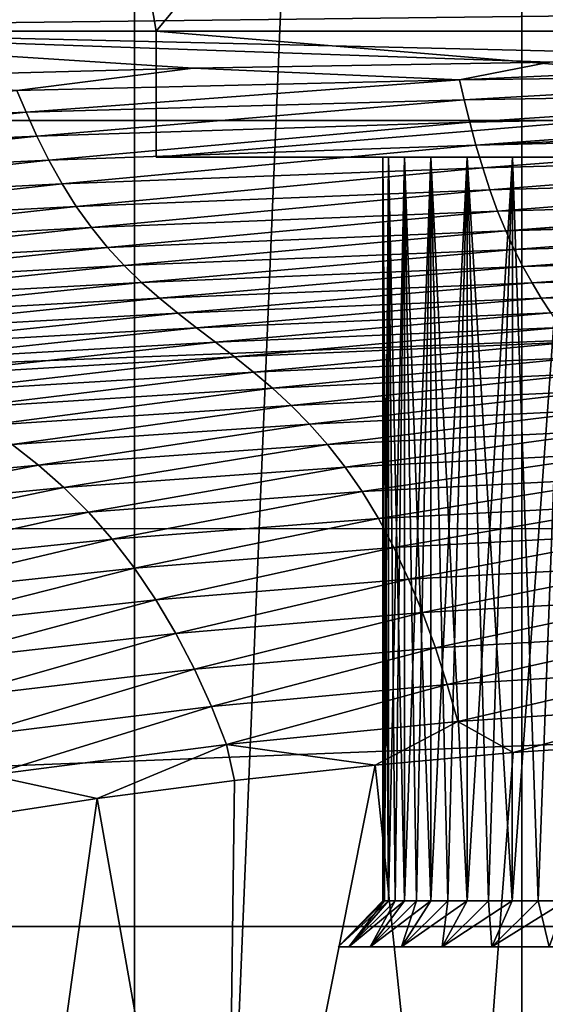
# Model space of a CAD drawing. Header units: metres. Extents: x -104 to 104, y -68 to 90.
# Tile 521 of 656: x -3.54 to -1.46, y 35.88 to 39.78. Entities that reach past the tile are written whole.
import ezdxf

# ---------------------------------------------------------------- set-up
doc = ezdxf.new("R2010")
doc.units = ezdxf.units.M
doc.layers.add('solid_FIT-BATH-153_SW0002', color=7, linetype='CONTINUOUS')

msp = doc.modelspace()

# ---------------------------------------------------------------- linework, layer by layer
at = {"layer": 'solid_FIT-BATH-153_SW0002'}
for points in [[(-1.54966, 25.600069, 37.479431), (0, 63.035889, 37.479431), (0, 25.535889, 37.479431)], [(-1.54966, 62.971706, 37.479431), (0, 63.035889, 37.479431), (-1.54966, 25.600069, 37.479431)], [(-1.54966, 62.971706, 37.479431), (-1.54966, 25.600069, 37.479431), (-3.085949, 25.791658, 37.479431)], [(-1.54966, 62.971706, 37.479431), (-3.085949, 25.791658, 37.479431), (-3.085949, 62.780117, 37.479431)], [(-3.085949, 62.780117, 37.479431), (-3.085949, 25.791658, 37.479431), (-4.602447, 26.109547, 37.479431)], [(-3.085949, 62.780117, 37.479431), (-4.602447, 26.109547, 37.479431), (-4.602447, 62.462227, 37.479431)], [(-2.862983, 61.042995, -6.203498), (9.643651, 30.285889, -6.203498), (-1.43812, 61.224911, -6.203498)], [(-4.268853, 60.741177, -6.203498), (9.643651, 30.285889, -6.203498), (-2.862983, 61.042995, -6.203498)], [(-5.645058, 60.321228, -6.203498), (9.643651, 30.285889, -6.203498), (-4.268853, 60.741177, -6.203498)], [(-6, 54.285889, -6.203498), (9.643651, 30.285889, -6.203498), (-5.645058, 60.321228, -6.203498)], [(-6, 54.285889, -6.203498), (-6.025815, 53.89344, -6.203498), (9.643651, 30.285889, -6.203498)], [(-6.025815, 53.89344, -6.203498), (-6.102284, 53.509499, -6.203498), (9.643651, 30.285889, -6.203498)], [(-6.102284, 53.509499, -6.203498), (-6.228316, 53.137989, -6.203498), (9.643651, 30.285889, -6.203498)], [(-6.228316, 53.137989, -6.203498), (-6.40215, 52.785545, -6.203498), (9.643651, 30.285889, -6.203498)], [(-6.40215, 52.785545, -6.203498), (-6.620113, 52.459511, -6.203498), (9.643651, 30.285889, -6.203498)], [(-6.620113, 52.459511, -6.203498), (-6.878578, 52.164734, -6.203498), (9.643651, 30.285889, -6.203498)], [(-6.878578, 52.164734, -6.203498), (-7.173885, 51.905701, -6.203498), (9.643651, 30.285889, -6.203498)], [(-7.173885, 51.905701, -6.203498), (-7.500308, 51.68771, -6.203498), (9.643651, 30.285889, -6.203498)], [(-7.500308, 51.68771, -6.203498), (-7.851867, 51.514362, -6.203498), (9.643651, 30.285889, -6.203498)], [(-7.851867, 51.514362, -6.203498), (-8.223395, 51.388157, -6.203498), (9.643651, 30.285889, -6.203498)], [(-8.223395, 51.388157, -6.203498), (-8.608751, 51.311546, -6.203498), (9.643651, 30.285889, -6.203498)], [(-9.391253, 51.311546, -6.203498), (-9.643651, 30.285889, -6.203498), (9.643651, 30.285889, -6.203498)], [(-9.000002, 51.285969, -6.203498), (-9.391253, 51.311546, -6.203498), (9.643651, 30.285889, -6.203498)], [(-8.608751, 51.311546, -6.203498), (-9.000002, 51.285969, -6.203498), (9.643651, 30.285889, -6.203498)], [(4.55, 48.835888, 50.796501), (-4.55, 39.735889, 50.796501), (-3, 39.735889, 50.796501)], [(-4.55, 48.835888, 50.796501), (-4.55, 39.735889, 50.796501), (4.55, 48.835888, 50.796501)], [(-4.55, 48.835888, 69.796501), (-3, 39.735889, 69.796501), (-4.55, 39.735889, 69.796501)], [(-4.55, 48.835888, 69.796501), (3, 39.735889, 69.796501), (-3, 39.735889, 69.796501)], [(-4.55, 48.835888, 69.796501), (4.55, 39.735889, 69.796501), (3, 39.735889, 69.796501)], [(-4.55, 48.835888, 69.796501), (4.55, 48.835888, 69.796501), (4.55, 39.735889, 69.796501)], [(4.55, 48.835888, 50.796501), (-3, 39.735889, 50.796501), (3, 39.735889, 50.796501)], [(-20.881931, 39.382076, 72.796501), (21.201727, 41.032112, 72.796501), (-21.201733, 41.03215, 72.796501)], [(-20.881931, 39.382076, 72.796501), (20.881918, 39.382015, 72.796501), (21.201727, 41.032112, 72.796501)], [(0, 39.813683, -21.663218), (-5.332838, 39.749645, -21.611916), (-5.332838, 40.003502, -21.737865)], [(0, 39.813683, -21.663218), (0, 39.623611, -21.558186), (-5.332838, 39.749645, -21.611916)], [(-5.332838, 39.749645, -21.611916), (0, 39.623611, -21.558186), (-1.439012, 39.613415, -21.550802)], [(-5.332838, 39.749645, -21.611916), (-1.439012, 39.613415, -21.550802), (-2.852156, 39.589607, -21.532602)], [(-5.332838, 39.749645, -21.611916), (-2.852156, 39.589607, -21.532602), (-4.239432, 39.55238, -21.503368)], [(-4.55, 39.735889, 69.796501), (-3, 39.735889, 50.796501), (-4.55, 39.735889, 50.796501)], [(-4.55, 39.735889, 69.796501), (-3, 39.735889, 69.796501), (-3, 39.735889, 50.796501)], [(-3, 39.235889, 50.796501), (-3, 39.735889, 50.796501), (-3, 39.735889, 69.796501)], [(-3, 39.235889, 50.796501), (3, 39.735889, 50.796501), (-3, 39.735889, 50.796501)], [(3, 39.235889, 69.796501), (-3, 39.735889, 69.796501), (3, 39.735889, 69.796501)], [(3, 39.235889, 69.796501), (-3, 39.235889, 69.796501), (-3, 39.735889, 69.796501)], [(-3, 39.235889, 50.796501), (-3, 39.735889, 69.796501), (-3, 39.235889, 69.796501)], [(-3, 39.235889, 50.796501), (3, 39.235889, 50.796501), (3, 39.735889, 50.796501)], [(-1.796933, 39.542873, -21.507715), (-1.439012, 39.613415, -21.550802), (0, 39.623611, -21.558186)], [(0.000003, 39.565395, -21.523188), (-1.796933, 39.542873, -21.507715), (0, 39.623611, -21.558186)], [(-3.551753, 39.500713, -21.475426), (-4.239432, 39.55238, -21.503368), (-2.852156, 39.589607, -21.532602)], [(-1.796933, 39.542873, -21.507715), (-3.551753, 39.500713, -21.475426), (-2.852156, 39.589607, -21.532602)], [(-1.796933, 39.542873, -21.507715), (-2.852156, 39.589607, -21.532602), (-1.439012, 39.613415, -21.550802)], [(-3.514789, 39.414722, -21.421591), (-3.551753, 39.500713, -21.475426), (-1.796933, 39.542873, -21.507715)], [(-1.777626, 39.463608, -21.458733), (-3.514789, 39.414722, -21.421591), (-1.796933, 39.542873, -21.507715)], [(-1.777626, 39.463608, -21.458733), (-1.796933, 39.542873, -21.507715), (0.000003, 39.565395, -21.523188)], [(-1.777626, 39.463608, -21.458733), (0.000003, 39.565395, -21.523188), (0.000009, 39.493256, -21.478821)], [(-3.514789, 39.414722, -21.421591), (-5.214691, 39.345402, -21.364815), (-3.551753, 39.500713, -21.475426)], [(-3.47238, 39.320271, -21.36167), (-3.514789, 39.414722, -21.421591), (-1.777626, 39.463608, -21.458733)], [(-1.755709, 39.375538, -21.403427), (-3.47238, 39.320271, -21.36167), (-1.777626, 39.463608, -21.458733)], [(-1.755709, 39.375538, -21.403427), (-1.777626, 39.463608, -21.458733), (0.000009, 39.493256, -21.478821)], [(-1.755709, 39.375538, -21.403427), (0.000009, 39.493256, -21.478821), (0.000022, 39.411591, -21.42775)], [(-20.43391, 37.762463, 72.796501), (20.881918, 39.382015, 72.796501), (-20.881931, 39.382076, 72.796501)], [(-20.43391, 37.762463, 72.796501), (20.433884, 37.762379, 72.796501), (20.881918, 39.382015, 72.796501)], [(-5.153484, 39.245075, -21.299896), (-5.214691, 39.345402, -21.364815), (-3.514789, 39.414722, -21.421591)], [(-3.47238, 39.320271, -21.36167), (-5.153484, 39.245075, -21.299896), (-3.514789, 39.414722, -21.421591)], [(-1.731337, 39.284447, -21.345358), (-1.755709, 39.375538, -21.403427), (0.000022, 39.411591, -21.42775)], [(-1.731337, 39.284447, -21.345358), (0.000022, 39.411591, -21.42775), (0.000034, 39.362778, -21.396862)], [(-3.424899, 39.224239, -21.299929), (-3.47238, 39.320271, -21.36167), (-1.755709, 39.375538, -21.403427)], [(-1.731337, 39.284447, -21.345358), (-3.424899, 39.224239, -21.299929), (-1.755709, 39.375538, -21.403427)], [(0.000046, 39.325523, -21.373104), (-1.731337, 39.284447, -21.345358), (0.000034, 39.362778, -21.396862)], [(-5.084615, 39.144573, -21.234165), (-5.153484, 39.245075, -21.299896), (-3.47238, 39.320271, -21.36167)], [(-3.424899, 39.224239, -21.299929), (-5.084615, 39.144573, -21.234165), (-3.47238, 39.320271, -21.36167)], [(-1.704697, 39.194267, -21.287096), (-1.731337, 39.284447, -21.345358), (0.000046, 39.325523, -21.373104)], [(-1.704697, 39.194267, -21.287096), (0.000046, 39.325523, -21.373104), (0.000083, 39.238937, -21.31735)], [(-3.372752, 39.130836, -21.239183), (-3.424899, 39.224239, -21.299929), (-1.731337, 39.284447, -21.345358)], [(-1.704697, 39.194267, -21.287096), (-3.372752, 39.130836, -21.239183), (-1.731337, 39.284447, -21.345358)], [(2.014853, 39.235889, 54.388184), (-3, 39.235889, 69.796501), (3, 39.235889, 69.796501)], [(0.299656, 39.235889, 55.874977), (0, 39.235889, 55.896503), (-3, 39.235889, 69.796501)], [(-0.299663, 39.235889, 55.874977), (-3, 39.235889, 69.796501), (0, 39.235889, 55.896503)], [(1.910313, 39.235889, 54.668625), (-3, 39.235889, 69.796501), (2.014853, 39.235889, 54.388184)], [(1.766599, 39.235889, 54.931889), (-3, 39.235889, 69.796501), (1.910313, 39.235889, 54.668625)], [(1.586957, 39.235889, 55.171741), (-3, 39.235889, 69.796501), (1.766599, 39.235889, 54.931889)], [(1.375249, 39.235889, 55.38345), (-3, 39.235889, 69.796501), (1.586957, 39.235889, 55.171741)], [(1.135379, 39.235889, 55.563107), (-3, 39.235889, 69.796501), (1.375249, 39.235889, 55.38345)], [(0.872111, 39.235889, 55.706821), (-3, 39.235889, 69.796501), (1.135379, 39.235889, 55.563107)], [(0.591664, 39.235889, 55.811359), (-3, 39.235889, 69.796501), (0.872111, 39.235889, 55.706821)], [(0.299656, 39.235889, 55.874977), (-3, 39.235889, 69.796501), (0.591664, 39.235889, 55.811359)], [(-0.591677, 39.235889, 55.811356), (-3, 39.235889, 69.796501), (-0.299663, 39.235889, 55.874977)], [(-0.872132, 39.235889, 55.70681), (-3, 39.235889, 69.796501), (-0.591677, 39.235889, 55.811356)], [(-1.135412, 39.235889, 55.563084), (-3, 39.235889, 69.796501), (-0.872132, 39.235889, 55.70681)], [(-1.375316, 39.235889, 55.383392), (-3, 39.235889, 69.796501), (-1.135412, 39.235889, 55.563084)], [(-1.587029, 39.235889, 55.171665), (-3, 39.235889, 69.796501), (-1.375316, 39.235889, 55.383392)], [(-1.766646, 39.235889, 54.931816), (-3, 39.235889, 69.796501), (-1.587029, 39.235889, 55.171665)], [(-1.910345, 39.235889, 54.668556), (-3, 39.235889, 69.796501), (-1.766646, 39.235889, 54.931816)], [(-2.014876, 39.235889, 54.388103), (-3, 39.235889, 69.796501), (-1.910345, 39.235889, 54.668556)], [(-2.078531, 39.235889, 54.095654), (-3, 39.235889, 69.796501), (-2.014876, 39.235889, 54.388103)], [(-2.1, 39.235889, 53.796432), (-3, 39.235889, 69.796501), (-2.078531, 39.235889, 54.095654)], [(-3, 39.235889, 50.796501), (-3, 39.235889, 69.796501), (-2.1, 39.235889, 53.796432)], [(-3, 39.235889, 50.796501), (-0.591664, 39.235889, 51.781643), (3, 39.235889, 50.796501)], [(-3, 39.235889, 50.796501), (-2.1, 39.235889, 53.796432), (-2.078517, 39.235889, 53.497242)], [(-3, 39.235889, 50.796501), (-2.078517, 39.235889, 53.497242), (-2.014853, 39.235889, 53.204819)], [(-3, 39.235889, 50.796501), (-2.014853, 39.235889, 53.204819), (-1.910313, 39.235889, 52.924377)], [(-3, 39.235889, 50.796501), (-1.910313, 39.235889, 52.924377), (-1.766599, 39.235889, 52.661114)], [(-3, 39.235889, 50.796501), (-1.766599, 39.235889, 52.661114), (-1.586957, 39.235889, 52.421261)], [(-3, 39.235889, 50.796501), (-1.586957, 39.235889, 52.421261), (-1.375249, 39.235889, 52.209553)], [(-3, 39.235889, 50.796501), (-1.375249, 39.235889, 52.209553), (-1.135379, 39.235889, 52.029896)], [(-3, 39.235889, 50.796501), (-1.135379, 39.235889, 52.029896), (-0.872111, 39.235889, 51.886181)], [(-3, 39.235889, 50.796501), (-0.872111, 39.235889, 51.886181), (-0.591664, 39.235889, 51.781643)], [(-2.1, 39.235889, 53.796432), (-2.094645, 36.285889, 53.646626), (-2.078607, 36.285889, 53.497513)], [(-2.078517, 39.235889, 53.497242), (-2.1, 39.235889, 53.796432), (-2.078607, 36.285889, 53.497513)], [(-2.1, 39.235889, 53.796432), (-2.1, 36.285889, 53.796501), (-2.094645, 36.285889, 53.646626)], [(-2.078531, 39.235889, 54.095654), (-2.094645, 36.285889, 53.946381), (-2.1, 36.285889, 53.796501)], [(-2.1, 39.235889, 53.796432), (-2.078531, 39.235889, 54.095654), (-2.1, 36.285889, 53.796501)], [(-2.078531, 39.235889, 54.095654), (-2.078607, 36.285889, 54.09549), (-2.094645, 36.285889, 53.946381)], [(-2.078517, 39.235889, 53.497242), (-2.078607, 36.285889, 53.497513), (-2.051978, 36.285889, 53.349972)], [(-2.014876, 39.235889, 54.388103), (-2.051978, 36.285889, 54.243031), (-2.078607, 36.285889, 54.09549)], [(-2.078531, 39.235889, 54.095654), (-2.014876, 39.235889, 54.388103), (-2.078607, 36.285889, 54.09549)], [(-2.078517, 39.235889, 53.497242), (-2.051978, 36.285889, 53.349972), (-2.014907, 36.285889, 53.204765)], [(-2.014853, 39.235889, 53.204819), (-2.078517, 39.235889, 53.497242), (-2.014907, 36.285889, 53.204765)], [(-2.014876, 39.235889, 54.388103), (-2.014907, 36.285889, 54.388237), (-2.051978, 36.285889, 54.243031)], [(-2.014853, 39.235889, 53.204819), (-2.014907, 36.285889, 53.204765), (-1.967584, 36.285889, 53.062599)], [(-1.910345, 39.235889, 54.668556), (-1.967584, 36.285889, 54.530407), (-2.014907, 36.285889, 54.388237)], [(-2.014876, 39.235889, 54.388103), (-1.910345, 39.235889, 54.668556), (-2.014907, 36.285889, 54.388237)], [(-2.014853, 39.235889, 53.204819), (-1.967584, 36.285889, 53.062599), (-1.91024, 36.285889, 52.924156)], [(-1.910313, 39.235889, 52.924377), (-2.014853, 39.235889, 53.204819), (-1.91024, 36.285889, 52.924156)], [(-1.910345, 39.235889, 54.668556), (-1.91024, 36.285889, 54.668846), (-1.967584, 36.285889, 54.530407)], [(-1.910345, 39.235889, 54.668556), (-1.766646, 39.235889, 54.931816), (-1.91024, 36.285889, 54.668846)], [(-1.910313, 39.235889, 52.924377), (-1.843174, 36.285889, 52.790165), (-1.766711, 36.285889, 52.661278)], [(-1.766599, 39.235889, 52.661114), (-1.910313, 39.235889, 52.924377), (-1.766711, 36.285889, 52.661278)], [(-1.910313, 39.235889, 52.924377), (-1.91024, 36.285889, 52.924156), (-1.843174, 36.285889, 52.790165)], [(-1.766646, 39.235889, 54.931816), (-1.843174, 36.285889, 54.802837), (-1.91024, 36.285889, 54.668846)], [(-1.766646, 39.235889, 54.931816), (-1.766711, 36.285889, 54.931725), (-1.843174, 36.285889, 54.802837)], [(-1.766599, 39.235889, 52.661114), (-1.766711, 36.285889, 52.661278), (-1.681213, 36.285889, 52.53812)], [(-1.587029, 39.235889, 55.171665), (-1.681213, 36.285889, 55.054882), (-1.766711, 36.285889, 54.931725)], [(-1.766646, 39.235889, 54.931816), (-1.587029, 39.235889, 55.171665), (-1.766711, 36.285889, 54.931725)], [(-1.766599, 39.235889, 52.661114), (-1.681213, 36.285889, 52.53812), (-1.587117, 36.285889, 52.421345)], [(-1.586957, 39.235889, 52.421261), (-1.766599, 39.235889, 52.661114), (-1.587117, 36.285889, 52.421345)], [(-1.676043, 39.106529, -21.2299), (-1.704697, 39.194267, -21.287096), (0.000083, 39.238937, -21.31735)], [(-1.587029, 39.235889, 55.171665), (-1.587117, 36.285889, 55.171658), (-1.681213, 36.285889, 55.054882)], [(-1.676043, 39.106529, -21.2299), (0.000083, 39.238937, -21.31735), (0.000134, 39.152962, -21.261425)], [(-1.586957, 39.235889, 52.421261), (-1.587117, 36.285889, 52.421345), (-1.484924, 36.285889, 52.311577)], [(-1.375316, 39.235889, 55.383392), (-1.484924, 36.285889, 55.281425), (-1.587117, 36.285889, 55.171658)], [(-1.587029, 39.235889, 55.171665), (-1.375316, 39.235889, 55.383392), (-1.587117, 36.285889, 55.171658)], [(-1.375249, 39.235889, 52.209553), (-1.586957, 39.235889, 52.421261), (-1.484924, 36.285889, 52.311577)], [(-1.375249, 39.235889, 52.209553), (-1.484924, 36.285889, 52.311577), (-1.375158, 36.285889, 52.209385)], [(-1.375316, 39.235889, 55.383392), (-1.375158, 36.285889, 55.383617), (-1.484924, 36.285889, 55.281425)], [(-5.008708, 39.048328, -21.170637), (-5.084615, 39.144573, -21.234165), (-3.424899, 39.224239, -21.299929)], [(-3.372752, 39.130836, -21.239183), (-5.008708, 39.048328, -21.170637), (-3.424899, 39.224239, -21.299929)], [(-3.316409, 39.041313, -21.180578), (-3.372752, 39.130836, -21.239183), (-1.704697, 39.194267, -21.287096)], [(-1.676043, 39.106529, -21.2299), (-3.316409, 39.041313, -21.180578), (-1.704697, 39.194267, -21.287096)], [(-1.645569, 39.022644, -21.174963), (-1.676043, 39.106529, -21.2299), (0.000134, 39.152962, -21.261425)], [(-1.645569, 39.022644, -21.174963), (0.000134, 39.152962, -21.261425), (0.0002, 39.069084, -21.206505)], [(-4.926448, 38.957302, -21.110348), (-5.008708, 39.048328, -21.170637), (-3.372752, 39.130836, -21.239183)], [(-3.316409, 39.041313, -21.180578), (-4.926448, 38.957302, -21.110348), (-3.372752, 39.130836, -21.239183)], [(-3.256282, 38.956882, -21.125231), (-3.316409, 39.041313, -21.180578), (-1.676043, 39.106529, -21.2299)], [(-1.645569, 39.022644, -21.174963), (-3.256282, 38.956882, -21.125231), (-1.676043, 39.106529, -21.2299)], [(-1.613378, 38.943962, -21.12344), (-1.645569, 39.022644, -21.174963), (0.0002, 39.069084, -21.206505)], [(-1.613378, 38.943962, -21.12344), (0.0002, 39.069084, -21.206505), (0.000214, 39.05323, -21.196102)], [(-4.838462, 38.872509, -21.054333), (-4.926448, 38.957302, -21.110348), (-3.316409, 39.041313, -21.180578)], [(-3.256282, 38.956882, -21.125231), (-4.838462, 38.872509, -21.054333), (-3.316409, 39.041313, -21.180578)], [(0.00028, 38.990372, -21.154823), (-1.613378, 38.943962, -21.12344), (0.000214, 39.05323, -21.196102)], [(-3.192692, 38.87867, -21.074209), (-3.256282, 38.956882, -21.125231), (-1.645569, 39.022644, -21.174963)], [(-1.613378, 38.943962, -21.12344), (-3.192692, 38.87867, -21.074209), (-1.645569, 39.022644, -21.174963)], [(-1.57974, 38.870712, -21.075836), (-1.613378, 38.943962, -21.12344), (0.00028, 38.990372, -21.154823)], [(-1.57974, 38.870712, -21.075836), (0.00028, 38.990372, -21.154823), (0.000377, 38.915947, -21.106117)], [(-4.74529, 38.794838, -21.003571), (-4.838462, 38.872509, -21.054333), (-3.256282, 38.956882, -21.125231)], [(-3.192692, 38.87867, -21.074209), (-4.74529, 38.794838, -21.003571), (-3.256282, 38.956882, -21.125231)], [(-3.126132, 38.806557, -21.027813), (-3.192692, 38.87867, -21.074209), (-1.613378, 38.943962, -21.12344)], [(-1.57974, 38.870712, -21.075836), (-3.126132, 38.806557, -21.027813), (-1.613378, 38.943962, -21.12344)], [(-1.544877, 38.802258, -21.032148), (-1.57974, 38.870712, -21.075836), (0.000377, 38.915947, -21.106117)], [(-1.544877, 38.802258, -21.032148), (0.000377, 38.915947, -21.106117), (0.000487, 38.845112, -21.06036)], [(-4.64765, 38.723831, -20.958162), (-4.74529, 38.794838, -21.003571), (-3.192692, 38.87867, -21.074209)], [(-3.126132, 38.806557, -21.027813), (-4.64765, 38.723831, -20.958162), (-3.192692, 38.87867, -21.074209)], [(-3.057056, 38.739582, -20.985832), (-3.126132, 38.806557, -21.027813), (-1.57974, 38.870712, -21.075836)], [(-1.544877, 38.802258, -21.032148), (-3.057056, 38.739582, -20.985832), (-1.57974, 38.870712, -21.075836)], [(-1.508977, 38.737926, -20.992361), (-1.544877, 38.802258, -21.032148), (0.000487, 38.845112, -21.06036)], [(-1.508977, 38.737926, -20.992361), (0.000487, 38.845112, -21.06036), (0.000604, 38.777908, -21.018034)], [(-4.546236, 38.658234, -20.917707), (-4.64765, 38.723831, -20.958162), (-3.126132, 38.806557, -21.027813)], [(-3.057056, 38.739582, -20.985832), (-4.546236, 38.658234, -20.917707), (-3.126132, 38.806557, -21.027813)], [(-2.985887, 38.676792, -20.948053), (-3.057056, 38.739582, -20.985832), (-1.544877, 38.802258, -21.032148)], [(-1.508977, 38.737926, -20.992361), (-2.985887, 38.676792, -20.948053), (-1.544877, 38.802258, -21.032148)], [(-1.472153, 38.676991, -20.956419), (-1.508977, 38.737926, -20.992361), (0.000604, 38.777908, -21.018034)], [(-1.472153, 38.676991, -20.956419), (0.000604, 38.777908, -21.018034), (0.000727, 38.715687, -20.980379)], [(-4.441717, 38.596798, -20.881805), (-4.546236, 38.658234, -20.917707), (-3.057056, 38.739582, -20.985832)], [(-2.985887, 38.676792, -20.948053), (-4.441717, 38.596798, -20.881805), (-3.057056, 38.739582, -20.985832)], [(-2.912976, 38.617184, -20.914227), (-2.985887, 38.676792, -20.948053), (-1.508977, 38.737926, -20.992361)], [(-1.472153, 38.676991, -20.956419), (-2.912976, 38.617184, -20.914227), (-1.508977, 38.737926, -20.992361)], [(-1.4347, 38.618259, -20.923931), (-1.472153, 38.676991, -20.956419), (0.000727, 38.715687, -20.980379)], [(-4.33469, 38.538258, -20.850018), (-4.441717, 38.596798, -20.881805), (-2.985887, 38.676792, -20.948053)], [(-2.912976, 38.617184, -20.914227), (-4.33469, 38.538258, -20.850018), (-2.985887, 38.676792, -20.948053)], [(-2.838838, 38.559456, -20.883839), (-2.912976, 38.617184, -20.914227), (-1.472153, 38.676991, -20.956419)], [(-1.4347, 38.618259, -20.923931), (-2.838838, 38.559456, -20.883839), (-1.472153, 38.676991, -20.956419)], [(-4.225893, 38.481205, -20.821718), (-4.33469, 38.538258, -20.850018), (-2.912976, 38.617184, -20.914227)], [(-2.838838, 38.559456, -20.883839), (-4.225893, 38.481205, -20.821718), (-2.912976, 38.617184, -20.914227)], [(-2.763884, 38.502209, -20.8563), (-2.838838, 38.559456, -20.883839), (-1.4347, 38.618259, -20.923931)], [(-1.396811, 38.560341, -20.894377), (-2.763884, 38.502209, -20.8563), (-1.4347, 38.618259, -20.923931)], [(-2.688508, 38.444046, -20.831028), (-2.763884, 38.502209, -20.8563), (-1.396811, 38.560341, -20.894377)], [(-1.35866, 38.501831, -20.867231), (-2.688508, 38.444046, -20.831028), (-1.396811, 38.560341, -20.894377)], [(-4.115956, 38.424236, -20.796249), (-4.225893, 38.481205, -20.821718), (-2.838838, 38.559456, -20.883839)], [(-2.763884, 38.502209, -20.8563), (-4.115956, 38.424236, -20.796249), (-2.838838, 38.559456, -20.883839)], [(-4.005489, 38.365955, -20.772966), (-4.115956, 38.424236, -20.796249), (-2.763884, 38.502209, -20.8563)], [(-2.688508, 38.444046, -20.831028), (-4.005489, 38.365955, -20.772966), (-2.763884, 38.502209, -20.8563)], [(-2.613087, 38.383682, -20.807461), (-2.688508, 38.444046, -20.831028), (-1.35866, 38.501831, -20.867231)], [(-1.320406, 38.44138, -20.84197), (-2.613087, 38.383682, -20.807461), (-1.35866, 38.501831, -20.867231)], [(-3.895085, 38.305119, -20.75127), (-4.005489, 38.365955, -20.772966), (-2.688508, 38.444046, -20.831028)], [(-2.613087, 38.383682, -20.807461), (-3.895085, 38.305119, -20.75127), (-2.688508, 38.444046, -20.831028)], [(-2.538065, 38.319904, -20.785011), (-2.613087, 38.383682, -20.807461), (-1.320406, 38.44138, -20.84197)], [(-1.282291, 38.377647, -20.817974), (-2.538065, 38.319904, -20.785011), (-1.320406, 38.44138, -20.84197)], [(-3.785379, 38.240662, -20.730597), (-3.895085, 38.305119, -20.75127), (-2.613087, 38.383682, -20.807461)], [(-2.538065, 38.319904, -20.785011), (-3.785379, 38.240662, -20.730597), (-2.613087, 38.383682, -20.807461)], [(-2.463829, 38.251461, -20.76306), (-2.538065, 38.319904, -20.785011), (-1.282291, 38.377647, -20.817974)], [(-1.244502, 38.30925, -20.794596), (-2.463829, 38.251461, -20.76306), (-1.282291, 38.377647, -20.817974)], [(-3.67695, 38.171448, -20.71035), (-3.785379, 38.240662, -20.730597), (-2.538065, 38.319904, -20.785011)], [(-2.463829, 38.251461, -20.76306), (-3.67695, 38.171448, -20.71035), (-2.538065, 38.319904, -20.785011)], [(-2.3908, 38.177109, -20.740992), (-2.463829, 38.251461, -20.76306), (-1.244502, 38.30925, -20.794596)], [(-1.207258, 38.234821, -20.771185), (-2.3908, 38.177109, -20.740992), (-1.244502, 38.30925, -20.794596)], [(-3.570409, 38.096367, -20.689938), (-3.67695, 38.171448, -20.71035), (-2.463829, 38.251461, -20.76306)], [(-2.3908, 38.177109, -20.740992), (-3.570409, 38.096367, -20.689938), (-2.463829, 38.251461, -20.76306)], [(-2.319422, 38.095833, -20.718273), (-2.3908, 38.177109, -20.740992), (-1.207258, 38.234821, -20.771185)], [(-1.170809, 38.15324, -20.747169), (-2.319422, 38.095833, -20.718273), (-1.207258, 38.234821, -20.771185)], [(-3.466378, 38.014526, -20.668854), (-3.570409, 38.096367, -20.689938), (-2.3908, 38.177109, -20.740992)], [(-2.319422, 38.095833, -20.718273), (-3.466378, 38.014526, -20.668854), (-2.3908, 38.177109, -20.740992)], [(-2.24996, 38.006889, -20.694431), (-2.319422, 38.095833, -20.718273), (-1.170809, 38.15324, -20.747169)], [(-1.135235, 38.063763, -20.722059), (-2.24996, 38.006889, -20.694431), (-1.170809, 38.15324, -20.747169)], [(-3.466378, 38.014526, -20.668854), (-4.625557, 37.906158, -20.593103), (-3.570409, 38.096367, -20.689938)], [(-3.365286, 37.925198, -20.646637), (-3.466378, 38.014526, -20.668854), (-2.319422, 38.095833, -20.718273)], [(-2.24996, 38.006889, -20.694431), (-3.365286, 37.925198, -20.646637), (-2.319422, 38.095833, -20.718273)], [(-2.182782, 37.909523, -20.668982), (-2.24996, 38.006889, -20.694431), (-1.135235, 38.063763, -20.722059)], [(-1.100722, 37.965672, -20.695372), (-2.182782, 37.909523, -20.668982), (-1.135235, 38.063763, -20.722059)], [(-4.495175, 37.815559, -20.572878), (-4.625557, 37.906158, -20.593103), (-3.466378, 38.014526, -20.668854)], [(-3.365286, 37.925198, -20.646637), (-4.495175, 37.815559, -20.572878), (-3.466378, 38.014526, -20.668854)], [(-3.267657, 37.827621, -20.622799), (-3.365286, 37.925198, -20.646637), (-2.24996, 38.006889, -20.694431)], [(-2.182782, 37.909523, -20.668982), (-3.267657, 37.827621, -20.622799), (-2.24996, 38.006889, -20.694431)], [(-2.118189, 37.803005, -20.641457), (-2.182782, 37.909523, -20.668982), (-1.100722, 37.965672, -20.695372)], [(-1.067388, 37.858284, -20.66663), (-2.118189, 37.803005, -20.641457), (-1.100722, 37.965672, -20.695372)], [(-4.369233, 37.716927, -20.551073), (-4.495175, 37.815559, -20.572878), (-3.365286, 37.925198, -20.646637)], [(-3.267657, 37.827621, -20.622799), (-4.369233, 37.716927, -20.551073), (-3.365286, 37.925198, -20.646637)], [(-3.173952, 37.721046, -20.59687), (-3.267657, 37.827621, -20.622799), (-2.182782, 37.909523, -20.668982)], [(-2.118189, 37.803005, -20.641457), (-3.173952, 37.721046, -20.59687), (-2.182782, 37.909523, -20.668982)], [(-2.056595, 37.687172, -20.611584), (-2.118189, 37.803005, -20.641457), (-1.067388, 37.858284, -20.66663)], [(-1.035472, 37.741634, -20.635612), (-2.056595, 37.687172, -20.611584), (-1.067388, 37.858284, -20.66663)], [(-4.248315, 37.609531, -20.52721), (-4.369233, 37.716927, -20.551073), (-3.267657, 37.827621, -20.622799)], [(-3.173952, 37.721046, -20.59687), (-4.248315, 37.609531, -20.52721), (-3.267657, 37.827621, -20.622799)], [(-3.084733, 37.605145, -20.568531), (-3.173952, 37.721046, -20.59687), (-2.118189, 37.803005, -20.641457)], [(-2.056595, 37.687172, -20.611584), (-3.084733, 37.605145, -20.568531), (-2.118189, 37.803005, -20.641457)], [(-19.860888, 36.18375, 72.796501), (20.433884, 37.762379, 72.796501), (-20.43391, 37.762463, 72.796501)], [(-19.860888, 36.18375, 72.796501), (19.860846, 36.183647, 72.796501), (20.433884, 37.762379, 72.796501)], [(-1.998311, 37.562534, -20.579309), (-2.056595, 37.687172, -20.611584), (-1.035472, 37.741634, -20.635612)], [(-1.005109, 37.616512, -20.602343), (-1.998311, 37.562534, -20.579309), (-1.035472, 37.741634, -20.635612)], [(-4.133088, 37.492897, -20.500923), (-4.248315, 37.609531, -20.52721), (-3.173952, 37.721046, -20.59687)], [(-3.084733, 37.605145, -20.568531), (-4.133088, 37.492897, -20.500923), (-3.173952, 37.721046, -20.59687)], [(-3.000459, 37.480183, -20.537643), (-3.084733, 37.605145, -20.568531), (-2.056595, 37.687172, -20.611584)], [(-1.998311, 37.562534, -20.579309), (-3.000459, 37.480183, -20.537643), (-2.056595, 37.687172, -20.611584)], [(-4.024118, 37.367085, -20.471998), (-4.133088, 37.492897, -20.500923), (-3.084733, 37.605145, -20.568531)], [(-3.000459, 37.480183, -20.537643), (-4.024118, 37.367085, -20.471998), (-3.084733, 37.605145, -20.568531)], [(-1.943236, 37.429668, -20.544596), (-1.998311, 37.562534, -20.579309), (-1.005109, 37.616512, -20.602343)], [(-0.976013, 37.483746, -20.566854), (-1.943236, 37.429668, -20.544596), (-1.005109, 37.616512, -20.602343)], [(-2.921178, 37.346497, -20.504103), (-3.000459, 37.480183, -20.537643), (-1.998311, 37.562534, -20.579309)], [(-1.943236, 37.429668, -20.544596), (-2.921178, 37.346497, -20.504103), (-1.998311, 37.562534, -20.579309)], [(-3.921563, 37.232227, -20.44026), (-4.024118, 37.367085, -20.471998), (-3.000459, 37.480183, -20.537643)], [(-2.921178, 37.346497, -20.504103), (-3.921563, 37.232227, -20.44026), (-3.000459, 37.480183, -20.537643)], [(-1.892279, 37.289181, -20.507414), (-1.943236, 37.429668, -20.544596), (-0.976013, 37.483746, -20.566854)], [(-0.948931, 37.344296, -20.529232), (-1.892279, 37.289181, -20.507414), (-0.976013, 37.483746, -20.566854)], [(-2.847948, 37.20438, -20.467762), (-2.921178, 37.346497, -20.504103), (-1.943236, 37.429668, -20.544596)], [(-1.892279, 37.289181, -20.507414), (-2.847948, 37.20438, -20.467762), (-1.943236, 37.429668, -20.544596)], [(-3.826589, 37.088345, -20.405453), (-3.921563, 37.232227, -20.44026), (-2.921178, 37.346497, -20.504103)], [(-2.847948, 37.20438, -20.467762), (-3.826589, 37.088345, -20.405453), (-2.921178, 37.346497, -20.504103)], [(-1.845181, 37.143719, -20.468458), (-1.892279, 37.289181, -20.507414), (-0.948931, 37.344296, -20.529232)], [(-0.923408, 37.201, -20.49025), (-1.845181, 37.143719, -20.468458), (-0.948931, 37.344296, -20.529232)], [(-2.780672, 37.056301, -20.429243), (-2.847948, 37.20438, -20.467762), (-1.892279, 37.289181, -20.507414)], [(-1.845181, 37.143719, -20.468458), (-2.780672, 37.056301, -20.429243), (-1.892279, 37.289181, -20.507414)], [(-3.739227, 36.937744, -20.368128), (-3.826589, 37.088345, -20.405453), (-2.847948, 37.20438, -20.467762)], [(-2.780672, 37.056301, -20.429243), (-3.739227, 36.937744, -20.368128), (-2.847948, 37.20438, -20.467762)], [(-0.923408, 37.201, -20.49025), (-1.80269, 36.997307, -20.428907), (-1.845181, 37.143719, -20.468458)], [(-0.923408, 37.201, -20.49025), (-0.900011, 37.057823, -20.451082), (-1.80269, 36.997307, -20.428907)], [(-1.845181, 37.143719, -20.468458), (-2.72027, 36.90633, -20.389715), (-2.780672, 37.056301, -20.429243)], [(-1.845181, 37.143719, -20.468458), (-1.80269, 36.997307, -20.428907), (-2.72027, 36.90633, -20.389715)], [(-2.780672, 37.056301, -20.429243), (-3.660536, 36.784542, -20.329426), (-3.739227, 36.937744, -20.368128)], [(-2.780672, 37.056301, -20.429243), (-2.72027, 36.90633, -20.389715), (-3.660536, 36.784542, -20.329426)], [(-1.80269, 36.997307, -20.428907), (-0.900011, 37.057823, -20.451082), (-1.58377, 36.873707, -20.396105)], [(-0.900011, 37.057823, -20.451082), (-1.047721, 36.910187, -20.409517), (-1.58377, 36.873707, -20.396105)], [(-2.72027, 36.90633, -20.389715), (-1.80269, 36.997307, -20.428907), (-2.131199, 36.824619, -20.37657)], [(-1.80269, 36.997307, -20.428907), (-1.58377, 36.873707, -20.396105), (-2.131199, 36.824619, -20.37657)], [(-3.660536, 36.784542, -20.329426), (-2.72027, 36.90633, -20.389715), (-3.233145, 36.691345, -20.317028)], [(-2.72027, 36.90633, -20.389715), (-2.689154, 36.762871, -20.350035), (-3.233145, 36.691345, -20.317028)], [(-2.72027, 36.90633, -20.389715), (-2.131199, 36.824619, -20.37657), (-2.689154, 36.762871, -20.350035)], [(-1.047721, 36.910187, -20.409517), (-0.905081, 33.826561, -19.59201), (-1.816277, 33.826065, -19.585926)], [(-1.58377, 36.873707, -20.396105), (-1.047721, 36.910187, -20.409517), (-1.816277, 33.826065, -19.585926)], [(-2.131199, 36.824619, -20.37657), (-1.58377, 36.873707, -20.396105), (-1.816277, 33.826065, -19.585926)], [(-2.131199, 36.824619, -20.37657), (-1.816277, 33.826065, -19.585926), (-2.727364, 33.824955, -19.57181)], [(-2.689154, 36.762871, -20.350035), (-2.131199, 36.824619, -20.37657), (-2.727364, 33.824955, -19.57181)], [(-3.660536, 36.784542, -20.329426), (-3.233145, 36.691345, -20.317028), (-3.74168, 36.613224, -20.278847)], [(-3.233145, 36.691345, -20.317028), (-2.689154, 36.762871, -20.350035), (-2.727364, 33.824955, -19.57181)], [(-3.74168, 36.613224, -20.278847), (-3.233145, 36.691345, -20.317028), (-3.635846, 33.822994, -19.5464)], [(-3.233145, 36.691345, -20.317028), (-2.727364, 33.824955, -19.57181), (-3.635846, 33.822994, -19.5464)], [(-2.277557, 36.102959, 53.640911), (-2.094645, 36.285889, 53.646626), (-2.1, 36.285889, 53.796501)], [(-2.277557, 36.102959, 53.640911), (-2.235201, 36.102959, 53.332134), (-2.094645, 36.285889, 53.646626)], [(-2.277557, 36.102959, 53.952091), (-2.1, 36.285889, 53.796501), (-2.094645, 36.285889, 53.946381)], [(-2.277557, 36.102959, 53.952091), (-2.277557, 36.102959, 53.640911), (-2.1, 36.285889, 53.796501)], [(-2.277557, 36.102959, 53.952091), (-2.094645, 36.285889, 53.946381), (-2.078607, 36.285889, 54.09549)], [(-2.235201, 36.102959, 54.260872), (-2.277557, 36.102959, 53.952091), (-2.078607, 36.285889, 54.09549)], [(-2.235201, 36.102959, 53.332134), (-2.051978, 36.285889, 53.349972), (-2.078607, 36.285889, 53.497513)], [(-2.235201, 36.102959, 53.332134), (-2.150983, 36.102959, 53.031761), (-2.051978, 36.285889, 53.349972)], [(-2.235201, 36.102959, 53.332134), (-2.078607, 36.285889, 53.497513), (-2.094645, 36.285889, 53.646626)], [(-2.235201, 36.102959, 54.260872), (-2.078607, 36.285889, 54.09549), (-2.051978, 36.285889, 54.243031)], [(-2.235201, 36.102959, 54.260872), (-2.051978, 36.285889, 54.243031), (-2.014907, 36.285889, 54.388237)], [(-2.150983, 36.102959, 54.561245), (-2.235201, 36.102959, 54.260872), (-2.014907, 36.285889, 54.388237)], [(-2.150983, 36.102959, 53.031761), (-1.967584, 36.285889, 53.062599), (-2.014907, 36.285889, 53.204765)], [(-2.150983, 36.102959, 53.031761), (-2.026955, 36.102959, 52.746323), (-1.967584, 36.285889, 53.062599)], [(-2.150983, 36.102959, 53.031761), (-2.014907, 36.285889, 53.204765), (-2.051978, 36.285889, 53.349972)], [(-2.150983, 36.102959, 54.561245), (-2.014907, 36.285889, 54.388237), (-1.967584, 36.285889, 54.530407)], [(-2.150983, 36.102959, 54.561245), (-1.967584, 36.285889, 54.530407), (-1.91024, 36.285889, 54.668846)], [(-2.026955, 36.102959, 54.84668), (-2.150983, 36.102959, 54.561245), (-1.91024, 36.285889, 54.668846)], [(-2.026955, 36.102959, 52.746323), (-1.843174, 36.285889, 52.790165), (-1.91024, 36.285889, 52.924156)], [(-2.026955, 36.102959, 52.746323), (-1.865211, 36.102959, 52.480186), (-1.843174, 36.285889, 52.790165)], [(-2.026955, 36.102959, 52.746323), (-1.91024, 36.285889, 52.924156), (-1.967584, 36.285889, 53.062599)], [(-2.026955, 36.102959, 54.84668), (-1.91024, 36.285889, 54.668846), (-1.843174, 36.285889, 54.802837)], [(-2.026955, 36.102959, 54.84668), (-1.843174, 36.285889, 54.802837), (-1.766711, 36.285889, 54.931725)], [(-1.865211, 36.102959, 55.112816), (-2.026955, 36.102959, 54.84668), (-1.766711, 36.285889, 54.931725)], [(-1.865211, 36.102959, 52.480186), (-1.681213, 36.285889, 52.53812), (-1.766711, 36.285889, 52.661278)], [(-1.865211, 36.102959, 52.480186), (-1.668244, 36.102959, 52.238102), (-1.681213, 36.285889, 52.53812)], [(-1.865211, 36.102959, 52.480186), (-1.766711, 36.285889, 52.661278), (-1.843174, 36.285889, 52.790165)], [(-1.865211, 36.102959, 55.112816), (-1.766711, 36.285889, 54.931725), (-1.681213, 36.285889, 55.054882)], [(-1.865211, 36.102959, 55.112816), (-1.681213, 36.285889, 55.054882), (-1.587117, 36.285889, 55.171658)], [(-1.668244, 36.102959, 55.354904), (-1.865211, 36.102959, 55.112816), (-1.587117, 36.285889, 55.171658)], [(-1.668244, 36.102959, 52.238102), (-1.587117, 36.285889, 52.421345), (-1.681213, 36.285889, 52.53812)], [(-1.668244, 36.102959, 52.238102), (-1.484924, 36.285889, 52.311577), (-1.587117, 36.285889, 52.421345)], [(-1.668244, 36.102959, 52.238102), (-1.440656, 36.102959, 52.025646), (-1.484924, 36.285889, 52.311577)], [(-1.668244, 36.102959, 55.354904), (-1.587117, 36.285889, 55.171658), (-1.484924, 36.285889, 55.281425)], [(-1.668244, 36.102959, 55.354904), (-1.484924, 36.285889, 55.281425), (-1.375158, 36.285889, 55.383617)], [(-1.440656, 36.102959, 55.567356), (-1.668244, 36.102959, 55.354904), (-1.375158, 36.285889, 55.383617)], [(-1.440656, 36.102959, 52.025646), (-1.375158, 36.285889, 52.209385), (-1.484924, 36.285889, 52.311577)], [(-19.165815, 34.653969, 72.796501), (19.860846, 36.183647, 72.796501), (-19.860888, 36.18375, 72.796501)], [(-19.165815, 34.653969, 72.796501), (19.165754, 34.653847, 72.796501), (19.860846, 36.183647, 72.796501)], [(2.235201, 36.102959, 53.332134), (-2.235201, 36.102959, 53.332134), (-2.277557, 36.102959, 53.640911)], [(2.277557, 36.102959, 53.640911), (-2.277557, 36.102959, 53.640911), (-2.277557, 36.102959, 53.952091)], [(2.235201, 36.102959, 53.332134), (-2.277557, 36.102959, 53.640911), (2.277557, 36.102959, 53.640911)], [(2.277557, 36.102959, 53.952091), (-2.277557, 36.102959, 53.952091), (-2.235201, 36.102959, 54.260872)], [(2.277557, 36.102959, 53.640911), (-2.277557, 36.102959, 53.952091), (2.277557, 36.102959, 53.952091)], [(2.150983, 36.102959, 53.031761), (-2.150983, 36.102959, 53.031761), (-2.235201, 36.102959, 53.332134)], [(2.150983, 36.102959, 53.031761), (-2.235201, 36.102959, 53.332134), (2.235201, 36.102959, 53.332134)], [(2.235201, 36.102959, 54.260872), (-2.235201, 36.102959, 54.260872), (-2.150983, 36.102959, 54.561245)], [(2.277557, 36.102959, 53.952091), (-2.235201, 36.102959, 54.260872), (2.235201, 36.102959, 54.260872)], [(2.026955, 36.102959, 52.746323), (-2.026955, 36.102959, 52.746323), (-2.150983, 36.102959, 53.031761)], [(2.026955, 36.102959, 52.746323), (-2.150983, 36.102959, 53.031761), (2.150983, 36.102959, 53.031761)], [(2.150983, 36.102959, 54.561245), (-2.150983, 36.102959, 54.561245), (-2.026955, 36.102959, 54.84668)], [(2.235201, 36.102959, 54.260872), (-2.150983, 36.102959, 54.561245), (2.150983, 36.102959, 54.561245)], [(1.865211, 36.102959, 52.480186), (-1.865211, 36.102959, 52.480186), (-2.026955, 36.102959, 52.746323)], [(1.865211, 36.102959, 52.480186), (-2.026955, 36.102959, 52.746323), (2.026955, 36.102959, 52.746323)], [(2.026955, 36.102959, 54.84668), (-2.026955, 36.102959, 54.84668), (-1.865211, 36.102959, 55.112816)], [(2.150983, 36.102959, 54.561245), (-2.026955, 36.102959, 54.84668), (2.026955, 36.102959, 54.84668)], [(1.668244, 36.102959, 52.238102), (-1.668244, 36.102959, 52.238102), (-1.865211, 36.102959, 52.480186)], [(1.668244, 36.102959, 52.238102), (-1.865211, 36.102959, 52.480186), (1.865211, 36.102959, 52.480186)], [(1.865211, 36.102959, 55.112816), (-1.865211, 36.102959, 55.112816), (-1.668244, 36.102959, 55.354904)], [(2.026955, 36.102959, 54.84668), (-1.865211, 36.102959, 55.112816), (1.865211, 36.102959, 55.112816)], [(1.440656, 36.102959, 52.025646), (-1.440656, 36.102959, 52.025646), (-1.668244, 36.102959, 52.238102)], [(1.440656, 36.102959, 52.025646), (-1.668244, 36.102959, 52.238102), (1.668244, 36.102959, 52.238102)], [(1.668244, 36.102959, 55.354904), (-1.668244, 36.102959, 55.354904), (-1.440656, 36.102959, 55.567356)], [(1.865211, 36.102959, 55.112816), (-1.668244, 36.102959, 55.354904), (1.668244, 36.102959, 55.354904)]]:
    msp.add_3dface(points, dxfattribs=at)

doc.saveas('drawing.dxf')
